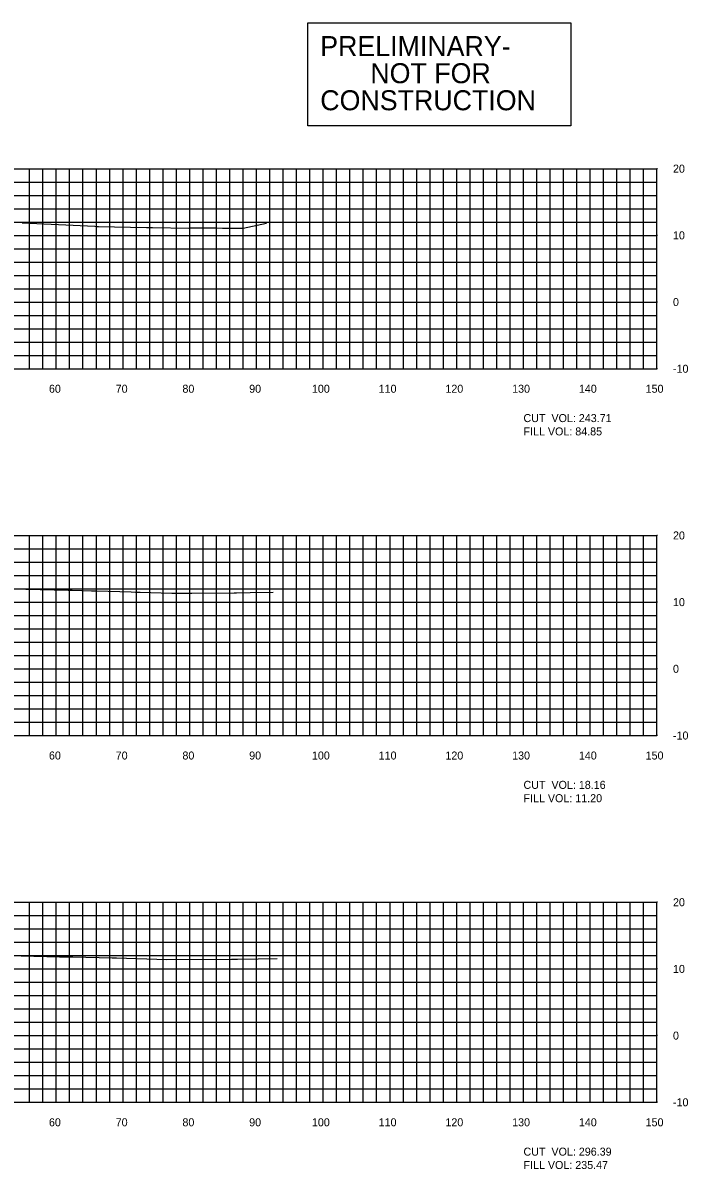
# Model space of a CAD drawing. Extents: x 1800880 to 1818864, y 245271 to 250560.
# Drawn here: x 1812886 to 1812985.7, y 250089.4 to 250261.3 of the extents above; entities that cross this region are included whole.
import ezdxf

# ---------------------------------------------------------------- set-up
doc = ezdxf.new("R2010")
doc.units = 0
for name, color, linetype in [('33', 7, 'Continuous'), ('CL-CNST', 7, 'Continuous'), ('DESIGN - DRAINAGE - Bridges', 7, 'Continuous'), ('DRAINAGETXT', 7, 'Continuous'), ('Level 32', 7, 'Continuous'), ('Level 46', 7, 'Continuous')]:
    doc.layers.add(name, color=color, linetype=linetype)

msp = doc.modelspace()

# ---------------------------------------------------------------- linework, layer by layer
at = {"layer": 'CL-CNST'}
for points in [[(1812885.87, 250231.32), (1812896.79, 250230.79), (1812897.14, 250230.78), (1812897.3, 250230.78), (1812904.49, 250230.6), (1812904.91, 250230.6), (1812905.41, 250230.59), (1812910.86, 250230.53), (1812910.95, 250230.54), (1812911.32, 250230.54), (1812911.37, 250230.54), (1812914.85, 250230.56), (1812915.9, 250230.51), (1812917.45, 250230.49), (1812919.01, 250230.52), (1812922.48, 250231.24)], [(1812884.36, 250176.43), (1812892.77, 250176.24), (1812893.39, 250176.23), (1812896.29, 250176.14), (1812897.06, 250176.14), (1812902.23, 250175.96), (1812902.87, 250175.94), (1812903.59, 250175.92), (1812908.31, 250175.77), (1812910.56, 250175.78), (1812911.11, 250175.79), (1812911.3, 250175.79), (1812917.67, 250175.83), (1812917.8, 250175.83), (1812918.01, 250175.83), (1812920.04, 250175.87), (1812923.48, 250175.91)], [(1812883.78, 250121.43), (1812891.47, 250121.26), (1812893.5, 250121.25), (1812899.39, 250121.08), (1812899.58, 250121.08), (1812900.03, 250121.08), (1812907.54, 250120.84), (1812917.25, 250120.89), (1812917.27, 250120.89), (1812917.67, 250120.89), (1812917.83, 250120.89), (1812917.96, 250120.89), (1812918.16, 250120.89), (1812921.27, 250120.95), (1812924.11, 250120.98)]]:
    msp.add_lwpolyline(points, dxfattribs=at)
at = {"layer": 'DESIGN - DRAINAGE - Bridges'}
for p, q in [((1812981, 250209.43), (1812981, 250239.43)), ((1812981.06, 250239.43), (1812981, 250239.43)), ((1812981.06, 250229.43), (1812981, 250229.43)), ((1812981.06, 250219.43), (1812981, 250219.43)), ((1812681, 250209.43), (1812981, 250209.43)), ((1812891, 250209.37), (1812891, 250209.43)), ((1812901, 250209.37), (1812901, 250209.43)), ((1812911, 250209.37), (1812911, 250209.43)), ((1812921, 250209.37), (1812921, 250209.43)), ((1812931, 250209.37), (1812931, 250209.43)), ((1812941, 250209.37), (1812941, 250209.43)), ((1812951, 250209.37), (1812951, 250209.43)), ((1812961, 250209.37), (1812961, 250209.43)), ((1812971, 250209.37), (1812971, 250209.43)), ((1812981, 250209.37), (1812981, 250209.43)), ((1812981.06, 250209.43), (1812981, 250209.43)), ((1812981, 250154.43), (1812981, 250184.43)), ((1812981.06, 250184.43), (1812981, 250184.43)), ((1812981.06, 250174.43), (1812981, 250174.43)), ((1812981.06, 250164.43), (1812981, 250164.43)), ((1812681, 250154.43), (1812981, 250154.43)), ((1812891, 250154.37), (1812891, 250154.43)), ((1812901, 250154.37), (1812901, 250154.43)), ((1812911, 250154.37), (1812911, 250154.43)), ((1812921, 250154.37), (1812921, 250154.43)), ((1812931, 250154.37), (1812931, 250154.43)), ((1812941, 250154.37), (1812941, 250154.43)), ((1812951, 250154.37), (1812951, 250154.43)), ((1812961, 250154.37), (1812961, 250154.43)), ((1812971, 250154.37), (1812971, 250154.43)), ((1812981, 250154.37), (1812981, 250154.43)), ((1812981.06, 250154.43), (1812981, 250154.43)), ((1812981, 250099.43), (1812981, 250129.43)), ((1812981.06, 250129.43), (1812981, 250129.43)), ((1812981.06, 250119.43), (1812981, 250119.43)), ((1812981.06, 250109.43), (1812981, 250109.43)), ((1812681, 250099.43), (1812981, 250099.43)), ((1812891, 250099.37), (1812891, 250099.43)), ((1812901, 250099.37), (1812901, 250099.43)), ((1812911, 250099.37), (1812911, 250099.43)), ((1812921, 250099.37), (1812921, 250099.43)), ((1812931, 250099.37), (1812931, 250099.43)), ((1812941, 250099.37), (1812941, 250099.43)), ((1812951, 250099.37), (1812951, 250099.43)), ((1812961, 250099.37), (1812961, 250099.43)), ((1812971, 250099.37), (1812971, 250099.43)), ((1812981, 250099.37), (1812981, 250099.43)), ((1812981.06, 250099.43), (1812981, 250099.43))]:
    msp.add_line(p, q, dxfattribs=at)
at = {"layer": 'Level 32'}
msp.add_lwpolyline([(1812928.68, 250261.29), (1812968.08, 250261.29), (1812968.08, 250245.85), (1812928.68, 250245.85)], close=True, dxfattribs=at)
at = {"layer": 'Level 46'}
for p, q in [((1812681, 250239.43), (1812981, 250239.43)), ((1812887, 250209.43), (1812887, 250239.43)), ((1812889, 250209.43), (1812889, 250239.43)), ((1812891, 250209.43), (1812891, 250239.43)), ((1812893, 250209.43), (1812893, 250239.43)), ((1812895, 250209.43), (1812895, 250239.43)), ((1812897, 250209.43), (1812897, 250239.43)), ((1812899, 250209.43), (1812899, 250239.43)), ((1812901, 250209.43), (1812901, 250239.43)), ((1812903, 250209.43), (1812903, 250239.43)), ((1812905, 250209.43), (1812905, 250239.43)), ((1812907, 250209.43), (1812907, 250239.43)), ((1812909, 250209.43), (1812909, 250239.43)), ((1812911, 250209.43), (1812911, 250239.43)), ((1812913, 250209.43), (1812913, 250239.43)), ((1812915, 250209.43), (1812915, 250239.43)), ((1812917, 250209.43), (1812917, 250239.43)), ((1812919, 250209.43), (1812919, 250239.43)), ((1812921, 250209.43), (1812921, 250239.43)), ((1812923, 250209.43), (1812923, 250239.43)), ((1812925, 250209.43), (1812925, 250239.43)), ((1812927, 250209.43), (1812927, 250239.43)), ((1812929, 250209.43), (1812929, 250239.43)), ((1812931, 250209.43), (1812931, 250239.43)), ((1812933, 250209.43), (1812933, 250239.43)), ((1812935, 250209.43), (1812935, 250239.43)), ((1812937, 250209.43), (1812937, 250239.43)), ((1812939, 250209.43), (1812939, 250239.43)), ((1812941, 250209.43), (1812941, 250239.43)), ((1812943, 250209.43), (1812943, 250239.43)), ((1812945, 250209.43), (1812945, 250239.43)), ((1812947, 250209.43), (1812947, 250239.43)), ((1812949, 250209.43), (1812949, 250239.43)), ((1812951, 250209.43), (1812951, 250239.43)), ((1812953, 250209.43), (1812953, 250239.43)), ((1812955, 250209.43), (1812955, 250239.43)), ((1812957, 250209.43), (1812957, 250239.43)), ((1812959, 250209.43), (1812959, 250239.43)), ((1812961, 250209.43), (1812961, 250239.43)), ((1812963, 250209.43), (1812963, 250239.43)), ((1812965, 250209.43), (1812965, 250239.43)), ((1812967, 250209.43), (1812967, 250239.43)), ((1812969, 250209.43), (1812969, 250239.43)), ((1812971, 250209.43), (1812971, 250239.43)), ((1812973, 250209.43), (1812973, 250239.43)), ((1812975, 250209.43), (1812975, 250239.43)), ((1812977, 250209.43), (1812977, 250239.43)), ((1812979, 250209.43), (1812979, 250239.43)), ((1812981, 250209.43), (1812981, 250239.43)), ((1812681, 250237.43), (1812981, 250237.43)), ((1812681, 250235.43), (1812981, 250235.43)), ((1812681, 250233.43), (1812981, 250233.43)), ((1812681, 250231.43), (1812981, 250231.43)), ((1812681, 250229.43), (1812981, 250229.43)), ((1812681, 250227.43), (1812981, 250227.43)), ((1812681, 250225.43), (1812981, 250225.43)), ((1812681, 250223.43), (1812981, 250223.43)), ((1812681, 250221.43), (1812981, 250221.43)), ((1812681, 250219.43), (1812981, 250219.43)), ((1812681, 250217.43), (1812981, 250217.43)), ((1812681, 250215.43), (1812981, 250215.43)), ((1812681, 250213.43), (1812981, 250213.43)), ((1812681, 250211.43), (1812981, 250211.43)), ((1812681, 250209.43), (1812981, 250209.43)), ((1812681, 250184.43), (1812981, 250184.43)), ((1812887, 250154.43), (1812887, 250184.43)), ((1812889, 250154.43), (1812889, 250184.43)), ((1812891, 250154.43), (1812891, 250184.43)), ((1812893, 250154.43), (1812893, 250184.43)), ((1812895, 250154.43), (1812895, 250184.43)), ((1812897, 250154.43), (1812897, 250184.43)), ((1812899, 250154.43), (1812899, 250184.43)), ((1812901, 250154.43), (1812901, 250184.43)), ((1812903, 250154.43), (1812903, 250184.43)), ((1812905, 250154.43), (1812905, 250184.43)), ((1812907, 250154.43), (1812907, 250184.43)), ((1812909, 250154.43), (1812909, 250184.43)), ((1812911, 250154.43), (1812911, 250184.43)), ((1812913, 250154.43), (1812913, 250184.43)), ((1812915, 250154.43), (1812915, 250184.43)), ((1812917, 250154.43), (1812917, 250184.43)), ((1812919, 250154.43), (1812919, 250184.43)), ((1812921, 250154.43), (1812921, 250184.43)), ((1812923, 250154.43), (1812923, 250184.43)), ((1812925, 250154.43), (1812925, 250184.43)), ((1812927, 250154.43), (1812927, 250184.43)), ((1812929, 250154.43), (1812929, 250184.43)), ((1812931, 250154.43), (1812931, 250184.43)), ((1812933, 250154.43), (1812933, 250184.43)), ((1812935, 250154.43), (1812935, 250184.43)), ((1812937, 250154.43), (1812937, 250184.43)), ((1812939, 250154.43), (1812939, 250184.43)), ((1812941, 250154.43), (1812941, 250184.43)), ((1812943, 250154.43), (1812943, 250184.43)), ((1812945, 250154.43), (1812945, 250184.43)), ((1812947, 250154.43), (1812947, 250184.43)), ((1812949, 250154.43), (1812949, 250184.43)), ((1812951, 250154.43), (1812951, 250184.43)), ((1812953, 250154.43), (1812953, 250184.43)), ((1812955, 250154.43), (1812955, 250184.43)), ((1812957, 250154.43), (1812957, 250184.43)), ((1812959, 250154.43), (1812959, 250184.43)), ((1812961, 250154.43), (1812961, 250184.43)), ((1812963, 250154.43), (1812963, 250184.43)), ((1812965, 250154.43), (1812965, 250184.43)), ((1812967, 250154.43), (1812967, 250184.43)), ((1812969, 250154.43), (1812969, 250184.43)), ((1812971, 250154.43), (1812971, 250184.43)), ((1812973, 250154.43), (1812973, 250184.43)), ((1812975, 250154.43), (1812975, 250184.43)), ((1812977, 250154.43), (1812977, 250184.43)), ((1812979, 250154.43), (1812979, 250184.43)), ((1812981, 250154.43), (1812981, 250184.43)), ((1812681, 250182.43), (1812981, 250182.43)), ((1812681, 250180.43), (1812981, 250180.43)), ((1812681, 250178.43), (1812981, 250178.43)), ((1812681, 250176.43), (1812981, 250176.43)), ((1812681, 250174.43), (1812981, 250174.43)), ((1812681, 250172.43), (1812981, 250172.43)), ((1812681, 250170.43), (1812981, 250170.43)), ((1812681, 250168.43), (1812981, 250168.43)), ((1812681, 250166.43), (1812981, 250166.43)), ((1812681, 250164.43), (1812981, 250164.43)), ((1812681, 250162.43), (1812981, 250162.43)), ((1812681, 250160.43), (1812981, 250160.43)), ((1812681, 250158.43), (1812981, 250158.43)), ((1812681, 250156.43), (1812981, 250156.43)), ((1812681, 250154.43), (1812981, 250154.43)), ((1812681, 250129.43), (1812981, 250129.43)), ((1812887, 250099.43), (1812887, 250129.43)), ((1812889, 250099.43), (1812889, 250129.43)), ((1812891, 250099.43), (1812891, 250129.43)), ((1812893, 250099.43), (1812893, 250129.43)), ((1812895, 250099.43), (1812895, 250129.43)), ((1812897, 250099.43), (1812897, 250129.43)), ((1812899, 250099.43), (1812899, 250129.43)), ((1812901, 250099.43), (1812901, 250129.43)), ((1812903, 250099.43), (1812903, 250129.43)), ((1812905, 250099.43), (1812905, 250129.43)), ((1812907, 250099.43), (1812907, 250129.43)), ((1812909, 250099.43), (1812909, 250129.43)), ((1812911, 250099.43), (1812911, 250129.43)), ((1812913, 250099.43), (1812913, 250129.43)), ((1812915, 250099.43), (1812915, 250129.43)), ((1812917, 250099.43), (1812917, 250129.43)), ((1812919, 250099.43), (1812919, 250129.43)), ((1812921, 250099.43), (1812921, 250129.43)), ((1812923, 250099.43), (1812923, 250129.43)), ((1812925, 250099.43), (1812925, 250129.43)), ((1812927, 250099.43), (1812927, 250129.43)), ((1812929, 250099.43), (1812929, 250129.43)), ((1812931, 250099.43), (1812931, 250129.43)), ((1812933, 250099.43), (1812933, 250129.43)), ((1812935, 250099.43), (1812935, 250129.43)), ((1812937, 250099.43), (1812937, 250129.43)), ((1812939, 250099.43), (1812939, 250129.43)), ((1812941, 250099.43), (1812941, 250129.43)), ((1812943, 250099.43), (1812943, 250129.43)), ((1812945, 250099.43), (1812945, 250129.43)), ((1812947, 250099.43), (1812947, 250129.43)), ((1812949, 250099.43), (1812949, 250129.43)), ((1812951, 250099.43), (1812951, 250129.43)), ((1812953, 250099.43), (1812953, 250129.43)), ((1812955, 250099.43), (1812955, 250129.43)), ((1812957, 250099.43), (1812957, 250129.43)), ((1812959, 250099.43), (1812959, 250129.43)), ((1812961, 250099.43), (1812961, 250129.43)), ((1812963, 250099.43), (1812963, 250129.43)), ((1812965, 250099.43), (1812965, 250129.43)), ((1812967, 250099.43), (1812967, 250129.43)), ((1812969, 250099.43), (1812969, 250129.43)), ((1812971, 250099.43), (1812971, 250129.43)), ((1812973, 250099.43), (1812973, 250129.43)), ((1812975, 250099.43), (1812975, 250129.43)), ((1812977, 250099.43), (1812977, 250129.43)), ((1812979, 250099.43), (1812979, 250129.43)), ((1812981, 250099.43), (1812981, 250129.43)), ((1812681, 250127.43), (1812981, 250127.43)), ((1812681, 250125.43), (1812981, 250125.43)), ((1812681, 250123.43), (1812981, 250123.43)), ((1812681, 250121.43), (1812981, 250121.43)), ((1812681, 250119.43), (1812981, 250119.43)), ((1812681, 250117.43), (1812981, 250117.43)), ((1812681, 250115.43), (1812981, 250115.43)), ((1812681, 250113.43), (1812981, 250113.43)), ((1812681, 250111.43), (1812981, 250111.43)), ((1812681, 250109.43), (1812981, 250109.43)), ((1812681, 250107.43), (1812981, 250107.43)), ((1812681, 250105.43), (1812981, 250105.43)), ((1812681, 250103.43), (1812981, 250103.43)), ((1812681, 250101.43), (1812981, 250101.43)), ((1812681, 250099.43), (1812981, 250099.43))]:
    msp.add_line(p, q, dxfattribs=at)

# ---------------------------------------------------------------- texts
for s, p in [('60', (1812889.9, 250205.83)), ('70', (1812899.9, 250205.83)), ('80', (1812909.9, 250205.83)), ('90', (1812919.9, 250205.83)), ('100', (1812929.3, 250205.83)), ('110', (1812939.3, 250205.83)), ('120', (1812949.3, 250205.83)), ('130', (1812959.3, 250205.83)), ('140', (1812969.3, 250205.83)), ('150', (1812979.3, 250205.83)), ('60', (1812889.9, 250150.83)), ('70', (1812899.9, 250150.83)), ('80', (1812909.9, 250150.83)), ('90', (1812919.9, 250150.83)), ('100', (1812929.3, 250150.83)), ('110', (1812939.3, 250150.83)), ('120', (1812949.3, 250150.83)), ('130', (1812959.3, 250150.83)), ('140', (1812969.3, 250150.83)), ('150', (1812979.3, 250150.83)), ('60', (1812889.9, 250095.83)), ('70', (1812899.9, 250095.83)), ('80', (1812909.9, 250095.83)), ('90', (1812919.9, 250095.83)), ('100', (1812929.3, 250095.83)), ('110', (1812939.3, 250095.83)), ('120', (1812949.3, 250095.83)), ('130', (1812959.3, 250095.83)), ('140', (1812969.3, 250095.83)), ('150', (1812979.3, 250095.83))]:
    msp.add_text(s, height=1.2).set_placement(p)
at = {"layer": '33'}
for s, p in [('20', (1812983.4, 250238.83)), ('10', (1812983.4, 250228.83)), ('0', (1812983.4, 250218.83)), ('-10', (1812983.4, 250208.83)), ('20', (1812983.4, 250183.83)), ('10', (1812983.4, 250173.83)), ('0', (1812983.4, 250163.83)), ('-10', (1812983.4, 250153.83)), ('20', (1812983.4, 250128.83)), ('10', (1812983.4, 250118.83)), ('0', (1812983.4, 250108.83)), ('-10', (1812983.4, 250098.83))]:
    msp.add_text(s, height=1.2, dxfattribs=at).set_placement(p)
at = {"layer": 'DRAINAGETXT'}
for s, p in [('CUT  VOL: 243.71', (1812961, 250201.43)), ('FILL VOL: 84.85', (1812961, 250199.43)), ('CUT  VOL: 18.16', (1812961, 250146.43)), ('FILL VOL: 11.20', (1812961, 250144.43)), ('CUT  VOL: 296.39', (1812961, 250091.43)), ('FILL VOL: 235.47', (1812961, 250089.43))]:
    msp.add_text(s, height=1.2, dxfattribs=at).set_placement(p)
at = {"layer": 'Level 32'}
for s, p in [('PRELIMINARY-', (1812930.54, 250256.31)), ('NOT FOR', (1812938.05, 250252.25)), ('CONSTRUCTION', (1812930.55, 250248.19))]:
    msp.add_text(s, height=3, dxfattribs=at).set_placement(p)

doc.saveas('drawing.dxf')
